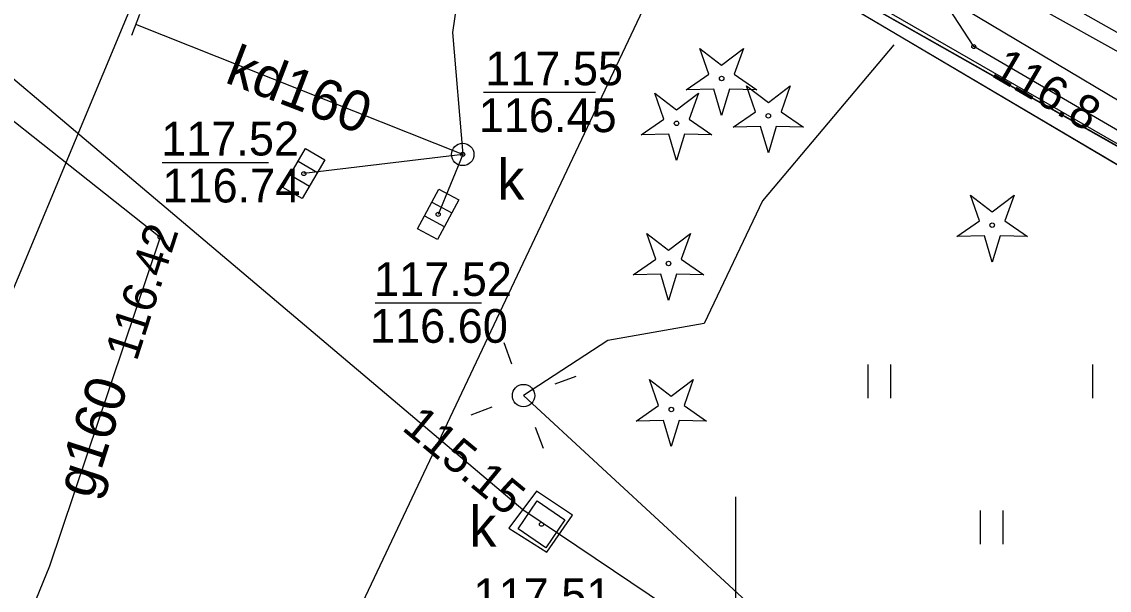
# Model space of a CAD drawing. Extents: x 6434771 to 6436222, y 5663454 to 5664782.
# Drawn here: x 6434984.12 to 6435008.31, y 5664002.92 to 5664015.57 of the extents above; entities that cross this region are included whole.
import ezdxf

# ---------------------------------------------------------------- set-up
doc = ezdxf.new("R2010")
doc.units = 0
for name, color, linetype in [('Warstwa 1', 7, 'Continuous'), ('Warstwa 10', 7, 'Continuous'), ('Warstwa 12', 7, 'Continuous'), ('Warstwa 13', 7, 'Continuous'), ('Warstwa 14', 7, 'Continuous'), ('Warstwa 15', 7, 'Continuous'), ('Warstwa 2', 7, 'Continuous'), ('Warstwa 20', 7, 'Continuous'), ('Warstwa 4', 7, 'Continuous'), ('Warstwa 5', 7, 'Continuous'), ('Warstwa 6', 7, 'Continuous'), ('Warstwa 63', 7, 'Continuous'), ('Warstwa 7', 7, 'Continuous'), ('Warstwa 9', 7, 'Continuous')]:
    doc.layers.add(name, color=color, linetype=linetype)

msp = doc.modelspace()

# ---------------------------------------------------------------- linework, layer by layer
at = {"layer": 'Warstwa 1'}
msp.add_line((6434999.334, 5664017.996), (6435026.957, 5664002.35), dxfattribs=at)
msp.add_line((6434999.334, 5664017.996), (6435026.957, 5664002.35), dxfattribs=at)
at = {"layer": 'Warstwa 10'}
for points in [[(6435039.27, 5663995.38), (6435030.2, 5664000.49), (6435026.78, 5664002.49), (6435005.3, 5664015.02), (6435001.82, 5664020.36), (6434989.95, 5664026.95), (6434987.82, 5664026.16), (6434986.6, 5664026.34), (6434978.53, 5664030.75), (6434978.42, 5664032.99), (6434977.19, 5664033.85), (6434965.42, 5664040.09), (6434950.99, 5664047.76), (6434936.21, 5664055.56), (6434923.51, 5664061.95), (6434922, 5664062.6), (6434919.82, 5664061.67), (6434916.14, 5664063.34), (6434915.04, 5664064.99), (6434913.7, 5664066.79), (6434899.99, 5664073.52), (6434899.07, 5664073.93), (6434899.76, 5664075.88), (6434904.43, 5664090.76)], [(6434898.671, 5664074.419), (6434902.76, 5664072.365), (6434912.576, 5664067.627), (6434922.039, 5664062.843), (6434928.491, 5664059.745), (6434937.421, 5664055.317), (6434945.409, 5664050.998), (6434960.407, 5664042.783), (6434962.523, 5664038.882), (6434979.882, 5664029.167), (6434995.86, 5664020.139), (6435019.103, 5664006.754), (6435039.449, 5663995.035), (6435046.546, 5663989.977), (6435049.657, 5663987.84), (6435051.881, 5663986.317), (6435053.049, 5663985.633), (6435057.374, 5663981.038), (6435060.712, 5663977.517), (6435062.186, 5663975.788), (6435062.844, 5663975.005)], [(6434896.42, 5664071.06), (6434898.16, 5664073.03), (6434900.23, 5664072.06), (6434923.31, 5664061.23), (6434926.55, 5664059.81), (6434927.25, 5664060), (6434930.24, 5664058.57), (6434930.73, 5664057.88), (6434948.57, 5664048.49), (6434986.66, 5664027.63), (6435008.6, 5664015.27), (6435029.24, 5664003.72), (6435037.15, 5663998.25), (6435049.94, 5663990.19), (6435056.65, 5663985.18), (6435065.79, 5663976.31), (6435067.86, 5663972.11), (6435071.01, 5663962.36), (6435072.82, 5663959.6), (6435082.35, 5663954.64), (6435097.639, 5663946.244)]]:
    msp.add_lwpolyline(points, dxfattribs=at)
for points in [[(6434998.904, 5664014.056), (6434999.406, 5664014.403), (6434999.204, 5664014.979), (6434999.689, 5664014.609), (6435000.174, 5664014.979), (6434999.972, 5664014.403), (6435000.474, 5664014.056), (6434999.864, 5664014.07), (6434999.689, 5664013.486), (6434999.514, 5664014.07)], [(6434997.902, 5664013.058), (6434998.404, 5664013.405), (6434998.202, 5664013.981), (6434998.687, 5664013.611), (6434999.172, 5664013.981), (6434998.97, 5664013.405), (6434999.472, 5664013.058), (6434998.862, 5664013.072), (6434998.687, 5664012.488), (6434998.512, 5664013.072)], [(6434999.944, 5664013.224), (6435000.446, 5664013.571), (6435000.244, 5664014.147), (6435000.729, 5664013.777), (6435001.214, 5664014.147), (6435001.012, 5664013.571), (6435001.514, 5664013.224), (6435000.904, 5664013.238), (6435000.729, 5664012.654), (6435000.554, 5664013.238)], [(6435004.925, 5664010.793), (6435005.427, 5664011.14), (6435005.225, 5664011.716), (6435005.71, 5664011.346), (6435006.195, 5664011.716), (6435005.993, 5664011.14), (6435006.495, 5664010.793), (6435005.885, 5664010.807), (6435005.71, 5664010.223), (6435005.535, 5664010.807)], [(6434997.724, 5664009.94), (6434998.226, 5664010.287), (6434998.024, 5664010.863), (6434998.509, 5664010.493), (6434998.994, 5664010.863), (6434998.792, 5664010.287), (6434999.294, 5664009.94), (6434998.684, 5664009.954), (6434998.509, 5664009.37), (6434998.334, 5664009.954)], [(6434997.785, 5664006.689), (6434998.287, 5664007.036), (6434998.085, 5664007.612), (6434998.57, 5664007.242), (6434999.055, 5664007.612), (6434998.853, 5664007.036), (6434999.355, 5664006.689), (6434998.745, 5664006.703), (6434998.57, 5664006.119), (6434998.395, 5664006.703)]]:
    msp.add_lwpolyline(points, close=True, dxfattribs=at)
for centre in [(6434999.689, 5664014.311), (6435000.729, 5664013.479), (6434998.687, 5664013.313), (6435005.71, 5664011.048), (6434998.509, 5664010.195), (6434998.57, 5664006.944)]:
    msp.add_circle(centre, 0.05, dxfattribs=at)
at = {"layer": 'Warstwa 12'}
for points in [[(6434928.096, 5664058.264), (6434929.076, 5664057.604), (6434939.486, 5664051.98), (6434948.125, 5664047.34), (6434952.325, 5664045.068), (6434966.421, 5664037.465), (6434988.007, 5664025.883), (6434989.76, 5664024.876), (6434992.028, 5664023.706), (6434998.449, 5664019.821), (6435020.142, 5664006.907), (6435038.86, 5663995.783), (6435047.805, 5663990.452), (6435048.936, 5663989.958)], [(6434978.936, 5664026.991), (6434977.419, 5664024.402), (6434975.1, 5664020.369), (6434987.195, 5664010.782), (6434984.736, 5664003.462), (6434981.861, 5663996.446), (6434978.43, 5663988.938), (6434977.378, 5663985.46), (6434973.942, 5663969.311), (6434972.497, 5663962.447)], [(6434990.077, 5664025.283), (6434990.843, 5664024.793), (6434996.581, 5664021.557), (6435010.751, 5664013.657), (6435028.787, 5664003.637), (6435029.346, 5664003.299), (6435029.924, 5664003.079), (6435039.903, 5663996.215), (6435047.922, 5663990.632), (6435048.936, 5663989.958)], [(6434986.537, 5664015.881), (6434982.798, 5664006.936), (6434983.905, 5663999.222), (6434978.444, 5663985.987), (6434981.104, 5663982.655), (6434981.94, 5663977.344), (6434976.387, 5663960.152)], [(6435003.519, 5664015.055), (6435000.596, 5664011.59), (6434999.303, 5664008.856), (6434997.158, 5664008.482), (6434995.283, 5664007.254), (6435006.855, 5663996.563), (6435012.143, 5663993.069), (6435019.587, 5663985.079)]]:
    msp.add_lwpolyline(points, dxfattribs=at)
at = {"layer": 'Warstwa 14'}
for p, q in [((6434996.883, 5664013.996), (6434994.391, 5664013.996)), ((6434989.608, 5664012.433), (6434987.242, 5664012.433)), ((6434994.345, 5664009.31), (6434991.979, 5664009.31))]:
    msp.add_line(p, q, dxfattribs=at)
for centre in [(6435005.3, 5664015.02), (6434993.928, 5664012.621), (6434990.393, 5664012.194), (6434993.382, 5664011.287), (6434987.195, 5664010.782), (6434995.681, 5664004.391), (6434995.681, 5664004.391)]:
    msp.add_circle(centre, 0.045, dxfattribs=at)
at = {"layer": 'Warstwa 15'}
msp.add_lwpolyline([(6434995.568, 5664005.131), (6434994.958, 5664004.308), (6434995.801, 5664003.768), (6434996.371, 5664004.591)], close=True, dxfattribs=at)
at = {"layer": 'Warstwa 2'}
msp.add_lwpolyline([(6434997.74, 5664018.73), (6434999.49, 5664017.72), (6435038.83, 5663994.46)], dxfattribs=at)
msp.add_circle((6434995.283, 5664007.254), 0.25, dxfattribs=at)
at = {"layer": 'Warstwa 20'}
msp.add_line((6434986.563, 5664015.276), (6434986.741, 5664015.742), dxfattribs=at)
at = {"layer": 'Warstwa 4'}
for p, q in [((6434990.265, 5664012.471), (6434990.697, 5664012.219)), ((6434990.089, 5664012.169), (6434990.521, 5664011.917)), ((6434993.245, 5664011.56), (6434993.685, 5664011.322)), ((6434993.079, 5664011.252), (6434993.519, 5664011.014))]:
    msp.add_line(p, q, dxfattribs=at)
for points in [[(6434989.925, 5664011.888), (6434990.429, 5664012.752), (6434990.861, 5664012.5), (6434990.357, 5664011.636)], [(6434992.924, 5664010.966), (6434993.4, 5664011.846), (6434993.84, 5664011.608), (6434993.364, 5664010.728)], [(6434995.16, 5664004.294), (6434995.584, 5664004.912), (6434996.202, 5664004.488), (6434995.778, 5664003.87)]]:
    msp.add_lwpolyline(points, close=True, dxfattribs=at)
for points in [[(6434995.023, 5664007.957), (6434994.85, 5664008.426)], [(6434995.986, 5664007.514), (6434996.455, 5664007.687)], [(6434994.58, 5664006.994), (6434994.111, 5664006.821)], [(6434995.543, 5664006.551), (6434995.716, 5664006.082)]]:
    msp.add_lwpolyline(points, dxfattribs=at)
msp.add_circle((6434993.928, 5664012.621), 0.25, dxfattribs=at)
at = {"layer": 'Warstwa 5'}
for p, q in [((6434987.869, 5663994.563), (6434998.972, 5664018.019)), ((6434999.49, 5664017.72), (6435038.83, 5663994.46)), ((6435002.952, 5664007.198), (6435002.952, 5664007.948)), ((6435003.452, 5664007.198), (6435003.452, 5664007.948)), ((6435007.952, 5664007.198), (6435007.952, 5664007.948)), ((6435005.452, 5664003.948), (6435005.452, 5664004.698)), ((6435005.952, 5664003.948), (6435005.952, 5664004.698))]:
    msp.add_line(p, q, dxfattribs=at)
at = {"layer": 'Warstwa 6'}
msp.add_lwpolyline([(6435199.169, 5663878.85), (6435069.683, 5663952.11), (6435070.435, 5663958.091), (6435069.483, 5663961.233), (6435068.325, 5663963.837), (6435062.043, 5663974.514), (6435058.095, 5663979.622), (6435055.831, 5663981.839), (6435050.759, 5663985.791), (6435026.957, 5664002.35), (6434999.334, 5664017.996), (6434991.09, 5664022.666), (6434980.58, 5664028.593), (6434951.952, 5664044.671), (6434942.859, 5664049.431), (6434933.864, 5664054.041), (6434925.132, 5664058.117), (6434918.181, 5664061.441), (6434909.328, 5664065.359), (6434902.911, 5664068.147), (6434896.533, 5664070.874)], dxfattribs=at)
msp.add_lwpolyline([(6435026.957, 5664002.35), (6435050.759, 5663985.791), (6435055.831, 5663981.839), (6435058.095, 5663979.622), (6435062.043, 5663974.514), (6435068.325, 5663963.837), (6435069.483, 5663961.233), (6435070.435, 5663958.091), (6435069.683, 5663952.11), (6435120.043, 5663983.972), (6435070.884, 5664005.038), (6435011.285, 5664038.642), (6434957.736, 5664068.872), (6434942.859, 5664049.431), (6434951.952, 5664044.671), (6434980.58, 5664028.593), (6434991.09, 5664022.666), (6434999.334, 5664017.996)], close=True, dxfattribs=at)
for centre in [(6434993.928, 5664012.621), (6434990.393, 5664012.194), (6434993.382, 5664011.287), (6434995.681, 5664004.391)]:
    msp.add_circle(centre, 0.045, dxfattribs=at)
at = {"layer": 'Warstwa 63'}
msp.add_line((6435000, 5664005), (6435000, 5663995), dxfattribs=at)
at = {"layer": 'Warstwa 7'}
for points in [[(6434999.174, 5664037.984), (6434996.113, 5664026.806), (6434994.468, 5664020.578), (6434993.701, 5664015.334), (6434993.928, 5664012.621)], [(6434960.516, 5664035.877), (6434960.352, 5664035.549), (6434973.215, 5664023.743), (6434973.286, 5664023.312), (6434995.263, 5664004.719), (6434995.671, 5664004.448), (6435025.261, 5663984.54), (6435077.854, 5663969.472)], [(6434993.928, 5664012.621), (6434986.652, 5664015.509)], [(6434993.928, 5664012.621), (6434990.393, 5664012.194)], [(6434993.928, 5664012.621), (6434993.382, 5664011.287)]]:
    msp.add_lwpolyline(points, dxfattribs=at)
at = {"layer": 'Warstwa 9'}
for p, q in [((6434987.869, 5663994.563), (6434998.972, 5664018.019)), ((6434999.49, 5664017.72), (6435038.83, 5663994.46))]:
    msp.add_line(p, q, dxfattribs=at)

# ---------------------------------------------------------------- texts
at = {"layer": 'Warstwa 13'}
msp.add_text('g160', height=0.9, rotation=72.1297, dxfattribs=at).set_placement((6434985.675, 5664004.931))
at = {"layer": 'Warstwa 14'}
for s, rotation, p in [('116.8', 329.7429, (6435005.66, 5664014.376)), ('116.42', 72.1297, (6434986.672, 5664007.997)), ('115.15', 320.461, (6434992.55, 5664006.505))]:
    msp.add_text(s, height=0.75, rotation=rotation, dxfattribs=at).set_placement(p)
for s, p in [('116.45', (6434994.285, 5664013.116)), ('116.74', (6434987.247, 5664011.551)), ('116.60', (6434991.866, 5664008.429))]:
    msp.add_text(s, height=0.75, dxfattribs=at).set_placement(p)
at = {"layer": 'Warstwa 5'}
for p in [(6434994.699, 5664011.613), (6434994.076, 5664003.895)]:
    msp.add_text('k', height=0.9, dxfattribs=at).set_placement(p)
at = {"layer": 'Warstwa 6'}
for s, p in [('117.55', (6434994.429, 5664014.159)), ('117.52', (6434987.219, 5664012.596)), ('117.52', (6434991.956, 5664009.473)), ('117.51', (6434994.168, 5664002.439))]:
    msp.add_text(s, height=0.75, dxfattribs=at).set_placement(p)
at = {"layer": 'Warstwa 7'}
msp.add_text('kd160', height=0.9, rotation=339.042, dxfattribs=at).set_placement((6434988.609, 5664014.232))

doc.saveas('drawing.dxf')
